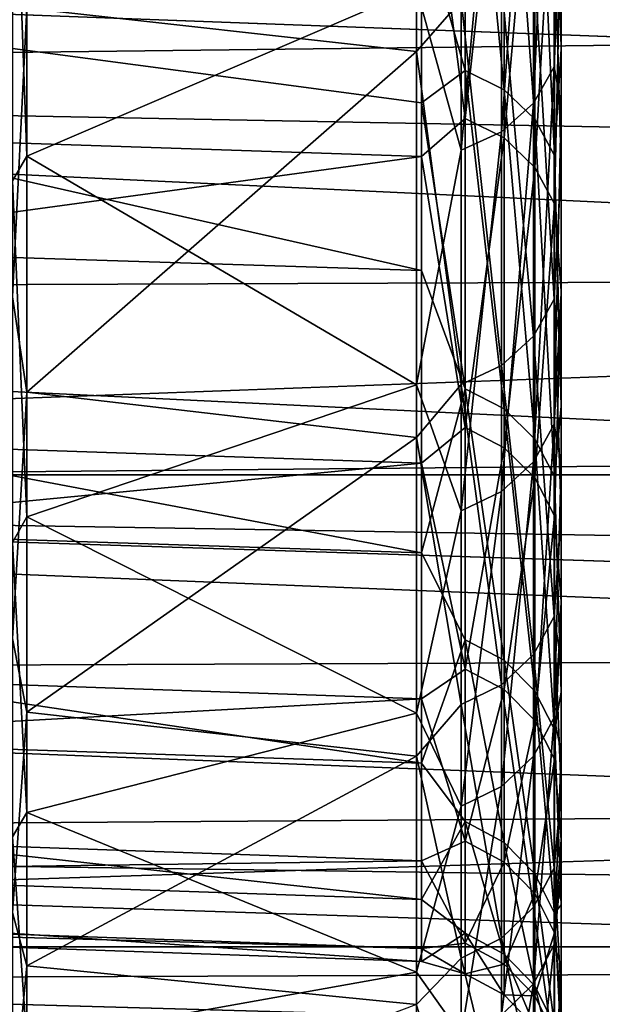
# Model space of a CAD drawing. Header units: millimetres. Extents: x -41 to 9, y -3 to 403.
# Tile 261 of 505: x -33.75 to -31.73, y 301.93 to 305.33. Entities that reach past the tile are written whole.
import ezdxf

# ---------------------------------------------------------------- set-up
doc = ezdxf.new("R2010")
doc.units = ezdxf.units.MM
doc.header["$LTSCALE"] = 81.481481
for name, color, linetype in [('1141', 7, 'CONTINUOUS'), ('1151', 7, 'CONTINUOUS'), ('1153', 7, 'CONTINUOUS'), ('1162', 7, 'CONTINUOUS'), ('1163', 7, 'CONTINUOUS'), ('1166', 7, 'CONTINUOUS'), ('1167', 7, 'CONTINUOUS'), ('1176', 7, 'CONTINUOUS'), ('1222', 7, 'CONTINUOUS'), ('1225', 7, 'CONTINUOUS')]:
    doc.layers.add(name, color=color, linetype=linetype)

msp = doc.modelspace()

# ---------------------------------------------------------------- linework, layer by layer
at = {"layer": '1141', "linetype": 'Continuous'}
for points in [[(-40.875, 305.2783, 67.351), (-40.875, 306.7471, 70.1624), (-27.06, 325.5943, 58.0746), (-40.875, 305.2783, 67.351)], [(-27.06, 325.1783, 57.1555), (-40.875, 305.2783, 67.351), (-27.06, 325.5943, 58.0746), (-27.06, 325.1783, 57.1555)], [(-40.875, 305.7693, 33.6445), (-40.875, 304.453, 36.5305), (-27.06, 325.3661, 44.4105), (-40.875, 305.7693, 33.6445)], [(-27.06, 325.3661, 44.4105), (-40.875, 304.453, 36.5305), (-27.06, 324.9814, 45.3418), (-27.06, 325.3661, 44.4105)], [(-40.875, 304.0467, 64.4281), (-40.875, 305.2783, 67.351), (-27.06, 325.1783, 57.1555), (-40.875, 304.0467, 64.4281)], [(-27.06, 324.8209, 56.2123), (-40.875, 304.0467, 64.4281), (-27.06, 325.1783, 57.1555), (-27.06, 324.8209, 56.2123)], [(-40.875, 304.453, 36.5305), (-40.875, 303.3795, 39.5155), (-27.06, 324.9814, 45.3418), (-40.875, 304.453, 36.5305)], [(-27.06, 324.9814, 45.3418), (-40.875, 303.3795, 39.5155), (-27.06, 324.6557, 46.2961), (-27.06, 324.9814, 45.3418)], [(-40.875, 303.0607, 61.4137), (-40.875, 304.0467, 64.4281), (-27.06, 324.8209, 56.2123), (-40.875, 303.0607, 61.4137)], [(-27.06, 324.5235, 55.2487), (-40.875, 303.0607, 61.4137), (-27.06, 324.8209, 56.2123), (-27.06, 324.5235, 55.2487)], [(-40.875, 303.3795, 39.5155), (-40.875, 302.5564, 42.578), (-27.06, 324.6557, 46.2961), (-40.875, 303.3795, 39.5155)], [(-27.06, 324.6557, 46.2961), (-40.875, 302.5564, 42.578), (-27.06, 324.3905, 47.2693), (-27.06, 324.6557, 46.2961)], [(-27.06, 324.2874, 54.2692), (-40.875, 303.0607, 61.4137), (-27.06, 324.5235, 55.2487), (-27.06, 324.2874, 54.2692)], [(-27.06, 324.3905, 47.2693), (-40.875, 302.5564, 42.578), (-27.06, 324.187, 48.2573), (-27.06, 324.3905, 47.2693)], [(-40.875, 302.327, 58.328), (-40.875, 303.0607, 61.4137), (-27.06, 324.2874, 54.2692), (-40.875, 302.327, 58.328)], [(-27.06, 324.1132, 53.2769), (-40.875, 302.327, 58.328), (-27.06, 324.2874, 54.2692), (-27.06, 324.1132, 53.2769)], [(-40.875, 302.5564, 42.578), (-40.875, 301.9888, 45.6989), (-27.06, 324.187, 48.2573), (-40.875, 302.5564, 42.578)], [(-27.06, 324.187, 48.2573), (-40.875, 301.9888, 45.6989), (-27.06, 324.046, 49.2555), (-27.06, 324.187, 48.2573)], [(-40.875, 301.8505, 55.1918), (-40.875, 302.327, 58.328), (-27.06, 324.1132, 53.2769), (-40.875, 301.8505, 55.1918)], [(-27.06, 324.0016, 52.2752), (-40.875, 301.8505, 55.1918), (-27.06, 324.1132, 53.2769), (-27.06, 324.0016, 52.2752)], [(-40.875, 301.9888, 45.6989), (-40.875, 301.6809, 48.8552), (-27.06, 324.046, 49.2555), (-40.875, 301.9888, 45.6989)], [(-27.06, 324.046, 49.2555), (-40.875, 301.6809, 48.8552), (-27.06, 323.968, 50.2605), (-27.06, 324.046, 49.2555)], [(-40.875, 301.6347, 52.0273), (-40.875, 301.8505, 55.1918), (-27.06, 324.0016, 52.2752), (-40.875, 301.6347, 52.0273)], [(-27.06, 323.9532, 51.2683), (-40.875, 301.6347, 52.0273), (-27.06, 324.0016, 52.2752), (-27.06, 323.9532, 51.2683)], [(-40.875, 301.6809, 48.8552), (-40.875, 301.6347, 52.0273), (-27.06, 323.968, 50.2605), (-40.875, 301.6809, 48.8552)], [(-27.06, 323.968, 50.2605), (-40.875, 301.6347, 52.0273), (-27.06, 323.9532, 51.2683), (-27.06, 323.968, 50.2605)]]:
    msp.add_3dface(points, dxfattribs=at)
at = {"layer": '1151', "linetype": 'Continuous'}
for points in [[(-38.7471, 304.952, 64.0841), (-26.8974, 322.9346, 57.4882), (-38.7471, 305.5228, 65.5216), (-38.7471, 304.952, 64.0841)], [(-26.8974, 322.5863, 56.4852), (-26.8974, 322.9346, 57.4882), (-38.7471, 304.952, 64.0841), (-26.8974, 322.5863, 56.4852)], [(-38.7471, 305.3517, 36.8914), (-26.8974, 322.756, 45.0027), (-38.7471, 304.3051, 39.8005), (-38.7471, 305.3517, 36.8914)], [(-26.8974, 322.756, 45.0027), (-26.8974, 322.4365, 46.0152), (-38.7471, 304.3051, 39.8005), (-26.8974, 322.756, 45.0027)], [(-38.7471, 303.9912, 61.145), (-26.8974, 322.5863, 56.4852), (-38.7471, 304.952, 64.0841), (-38.7471, 303.9912, 61.145)], [(-26.8974, 322.2969, 55.4637), (-26.8974, 322.5863, 56.4852), (-38.7471, 303.9912, 61.145), (-26.8974, 322.2969, 55.4637)], [(-38.7471, 304.3051, 39.8005), (-26.8974, 322.4365, 46.0152), (-38.7471, 303.502, 42.7871), (-38.7471, 304.3051, 39.8005)], [(-26.8974, 322.4365, 46.0152), (-26.8974, 322.1764, 47.0446), (-38.7471, 303.502, 42.7871), (-26.8974, 322.4365, 46.0152)], [(-38.7471, 303.2766, 58.1376), (-26.8974, 322.2969, 55.4637), (-38.7471, 303.9912, 61.145), (-38.7471, 303.2766, 58.1376)], [(-26.8974, 322.0673, 54.427), (-26.8974, 322.2969, 55.4637), (-38.7471, 303.2766, 58.1376), (-26.8974, 322.0673, 54.427)], [(-26.8974, 322.1764, 47.0446), (-26.8974, 321.9766, 48.0876), (-38.7471, 303.502, 42.7871), (-26.8974, 322.1764, 47.0446)], [(-26.8974, 321.8985, 53.3789), (-26.8974, 322.0673, 54.427), (-38.7471, 302.8127, 55.0815), (-26.8974, 321.8985, 53.3789)], [(-38.7471, 302.8127, 55.0815), (-26.8974, 322.0673, 54.427), (-38.7471, 303.2766, 58.1376), (-38.7471, 302.8127, 55.0815)], [(-38.7471, 303.502, 42.7871), (-26.8974, 321.9766, 48.0876), (-38.7471, 302.9484, 45.8299), (-38.7471, 303.502, 42.7871)], [(-26.8974, 321.9766, 48.0876), (-26.8974, 321.8377, 49.1411), (-38.7471, 302.9484, 45.8299), (-26.8974, 321.9766, 48.0876)], [(-26.8974, 321.7908, 52.3231), (-26.8974, 321.8985, 53.3789), (-38.7471, 302.8127, 55.0815), (-26.8974, 321.7908, 52.3231)], [(-38.7471, 302.9484, 45.8299), (-26.8974, 321.8377, 49.1411), (-38.7471, 302.648, 48.9065), (-38.7471, 302.9484, 45.8299)], [(-26.8974, 321.8377, 49.1411), (-26.8974, 321.7603, 50.2007), (-38.7471, 302.648, 48.9065), (-26.8974, 321.8377, 49.1411)], [(-26.8974, 321.7447, 51.2628), (-26.8974, 321.7908, 52.3231), (-38.7471, 302.6027, 51.9971), (-26.8974, 321.7447, 51.2628)], [(-38.7471, 302.6027, 51.9971), (-26.8974, 321.7908, 52.3231), (-38.7471, 302.8127, 55.0815), (-38.7471, 302.6027, 51.9971)], [(-26.8974, 321.7603, 50.2007), (-26.8974, 321.7447, 51.2628), (-38.7471, 302.648, 48.9065), (-26.8974, 321.7603, 50.2007)], [(-38.7471, 302.648, 48.9065), (-26.8974, 321.7447, 51.2628), (-38.7471, 302.6027, 51.9971), (-38.7471, 302.648, 48.9065)]]:
    msp.add_3dface(points, dxfattribs=at)
at = {"layer": '1153', "linetype": 'Continuous'}
for points in [[(-32.375, 306.7842, 30.2772), (-32.375, 305.2248, 33.0164), (-33.7215, 305.3741, 32.7307), (-32.375, 306.7842, 30.2772)], [(-32.375, 305.4421, 69.3976), (-33.7215, 306.326, 70.9695), (-33.7215, 304.8633, 68.2666), (-32.375, 305.4421, 69.3976)], [(-32.375, 304.0737, 66.557), (-32.375, 305.4421, 69.3976), (-33.7215, 304.8633, 68.2666), (-32.375, 304.0737, 66.557)], [(-32.375, 305.2248, 33.0164), (-33.7215, 304.0477, 35.5031), (-33.7215, 305.3741, 32.7307), (-32.375, 305.2248, 33.0164)], [(-32.375, 305.2248, 33.0164), (-32.375, 303.8908, 35.8722), (-33.7215, 304.0477, 35.5031), (-32.375, 305.2248, 33.0164)], [(-32.375, 304.0737, 66.557), (-33.7215, 304.8633, 68.2666), (-33.7215, 303.6172, 65.4573), (-32.375, 304.0737, 66.557)], [(-32.375, 302.9387, 63.6168), (-32.375, 304.0737, 66.557), (-33.7215, 303.6172, 65.4573), (-32.375, 302.9387, 63.6168)], [(-32.375, 303.8908, 35.8722), (-33.7215, 302.9429, 38.3709), (-33.7215, 304.0477, 35.5031), (-32.375, 303.8908, 35.8722)], [(-32.375, 303.8908, 35.8722), (-32.375, 302.7909, 38.8261), (-33.7215, 302.9429, 38.3709), (-32.375, 303.8908, 35.8722)], [(-32.375, 302.9387, 63.6168), (-33.7215, 303.6172, 65.4573), (-33.7215, 302.5952, 62.5588), (-32.375, 302.9387, 63.6168)], [(-32.375, 302.7909, 38.8261), (-33.7215, 302.0664, 41.3166), (-33.7215, 302.9429, 38.3709), (-32.375, 302.7909, 38.8261)], [(-32.375, 302.0439, 60.5947), (-32.375, 302.9387, 63.6168), (-33.7215, 302.5952, 62.5588), (-32.375, 302.0439, 60.5947)], [(-32.375, 302.7909, 38.8261), (-32.375, 301.9323, 41.8583), (-33.7215, 302.0664, 41.3166), (-32.375, 302.7909, 38.8261)], [(-32.375, 302.0439, 60.5947), (-33.7215, 302.5952, 62.5588), (-33.7215, 301.8038, 59.5892), (-32.375, 302.0439, 60.5947)], [(-32.375, 301.9323, 41.8583), (-33.7215, 301.4238, 44.322), (-33.7215, 302.0664, 41.3166), (-32.375, 301.9323, 41.8583)], [(-32.375, 301.3951, 57.5101), (-32.375, 302.0439, 60.5947), (-33.7215, 301.8038, 59.5892), (-32.375, 301.3951, 57.5101)]]:
    msp.add_3dface(points, dxfattribs=at)
at = {"layer": '1162', "linetype": 'Continuous'}
for points in [[(-38.584, 306.3625, 33.9415), (-38.584, 305.0689, 36.777), (-32.3576, 306.162, 33.8561), (-38.584, 306.3625, 33.9415)], [(-38.584, 305.0689, 36.777), (-32.3576, 304.8622, 36.7082), (-32.3576, 306.162, 33.8561), (-38.584, 305.0689, 36.777)], [(-38.584, 304.666, 64.1903), (-38.584, 305.8757, 67.0626), (-32.3576, 304.4678, 64.2809), (-38.584, 304.666, 64.1903)], [(-38.584, 305.8757, 67.0626), (-32.3576, 305.6863, 67.1708), (-32.3576, 305.0471, 65.7384), (-38.584, 305.8757, 67.0626)], [(-38.584, 305.8757, 67.0626), (-32.3576, 305.0471, 65.7384), (-32.3576, 304.4678, 64.2809), (-38.584, 305.8757, 67.0626)], [(-38.584, 305.0689, 36.777), (-38.584, 304.0139, 39.7094), (-32.3576, 304.8622, 36.7082), (-38.584, 305.0689, 36.777)], [(-38.584, 304.0139, 39.7094), (-32.3576, 303.8021, 39.6583), (-32.3576, 304.8622, 36.7082), (-38.584, 304.0139, 39.7094)], [(-38.584, 304.666, 64.1903), (-32.3576, 304.4678, 64.2809), (-32.3576, 303.4924, 61.3012), (-38.584, 304.666, 64.1903)], [(-38.584, 303.6978, 61.2286), (-38.584, 304.666, 64.1903), (-32.3576, 303.4924, 61.3012), (-38.584, 303.6978, 61.2286)], [(-38.584, 304.0139, 39.7094), (-38.584, 303.2047, 42.7187), (-32.3576, 303.8021, 39.6583), (-38.584, 304.0139, 39.7094)], [(-38.584, 303.2047, 42.7187), (-32.3576, 302.989, 42.687), (-32.3576, 303.8021, 39.6583), (-38.584, 303.2047, 42.7187)], [(-38.584, 303.6978, 61.2286), (-32.3576, 303.4924, 61.3012), (-32.3576, 302.7665, 58.252), (-38.584, 303.6978, 61.2286)], [(-38.584, 302.9772, 58.1963), (-38.584, 303.6978, 61.2286), (-32.3576, 302.7665, 58.252), (-38.584, 302.9772, 58.1963)], [(-38.584, 303.2047, 42.7187), (-38.584, 302.6464, 45.7859), (-32.3576, 302.989, 42.687), (-38.584, 303.2047, 42.7187)], [(-38.584, 302.6464, 45.7859), (-32.3576, 302.4288, 45.7725), (-32.3576, 302.989, 42.687), (-38.584, 302.6464, 45.7859)], [(-38.584, 302.5095, 55.1152), (-38.584, 302.9772, 58.1963), (-32.3576, 302.2949, 55.1533), (-38.584, 302.5095, 55.1152)], [(-38.584, 302.9772, 58.1963), (-32.3576, 302.7665, 58.252), (-32.3576, 302.2949, 55.1533), (-38.584, 302.9772, 58.1963)], [(-38.584, 302.6464, 45.7859), (-38.584, 302.3434, 48.8893), (-32.3576, 302.4288, 45.7725), (-38.584, 302.6464, 45.7859)], [(-38.584, 302.5095, 55.1152), (-32.3576, 302.2949, 55.1533), (-32.3576, 302.0807, 52.026), (-38.584, 302.5095, 55.1152)], [(-38.584, 302.2977, 52.006), (-38.584, 302.5095, 55.1152), (-32.3576, 302.0807, 52.026), (-38.584, 302.2977, 52.006)], [(-38.584, 302.3434, 48.8893), (-32.3576, 302.1255, 48.8922), (-32.3576, 302.4288, 45.7725), (-38.584, 302.3434, 48.8893)], [(-38.584, 302.3434, 48.8893), (-38.584, 302.2977, 52.006), (-32.3576, 302.1255, 48.8922), (-38.584, 302.3434, 48.8893)], [(-38.584, 302.2977, 52.006), (-32.3576, 302.0807, 52.026), (-32.3576, 302.1255, 48.8922), (-38.584, 302.2977, 52.006)]]:
    msp.add_3dface(points, dxfattribs=at)
at = {"layer": '1163', "linetype": 'Continuous'}
for points in [[(-31.875, 306.7053, 70.1975), (-31.875, 305.2339, 67.3829), (-31.8983, 306.2026, 68.9794), (-31.875, 306.7053, 70.1975)], [(-32.2073, 305.1594, 66.0743), (-32.3576, 305.6863, 67.1708), (-32.2073, 306.4854, 68.8289), (-32.2073, 305.1594, 66.0743)], [(-32.2073, 306.4854, 68.8289), (-32.0726, 306.4211, 68.8632), (-32.0726, 305.0926, 66.1032), (-32.2073, 306.4854, 68.8289)], [(-32.2073, 305.1594, 66.0743), (-32.2073, 306.4854, 68.8289), (-32.0726, 305.0926, 66.1032), (-32.2073, 305.1594, 66.0743)], [(-32.0726, 306.4211, 68.8632), (-31.9663, 304.9914, 66.147), (-32.0726, 305.0926, 66.1032), (-32.0726, 306.4211, 68.8632)], [(-31.9663, 306.3238, 68.9149), (-31.9663, 304.9914, 66.147), (-32.0726, 306.4211, 68.8632), (-31.9663, 306.3238, 68.9149)], [(-31.9663, 306.3238, 68.9149), (-31.8983, 304.8655, 66.2015), (-31.9663, 304.9914, 66.147), (-31.9663, 306.3238, 68.9149)], [(-31.8983, 306.2026, 68.9794), (-31.8983, 304.8655, 66.2015), (-31.9663, 306.3238, 68.9149), (-31.8983, 306.2026, 68.9794)], [(-32.2073, 306.2886, 33.546), (-32.3576, 306.162, 33.8561), (-32.2073, 304.9935, 36.3153), (-32.2073, 306.2886, 33.546)], [(-32.2073, 306.2886, 33.546), (-32.2073, 304.9935, 36.3153), (-32.0726, 306.2239, 33.5125), (-32.2073, 306.2886, 33.546)], [(-32.2073, 304.9935, 36.3153), (-32.0726, 304.9263, 36.2871), (-32.0726, 306.2239, 33.5125), (-32.2073, 304.9935, 36.3153)], [(-32.0726, 304.9263, 36.2871), (-31.9663, 306.126, 33.4618), (-32.0726, 306.2239, 33.5125), (-32.0726, 304.9263, 36.2871)], [(-31.8983, 306.2026, 68.9794), (-31.875, 305.2339, 67.3829), (-31.8983, 304.8655, 66.2015), (-31.8983, 306.2026, 68.9794)], [(-32.3576, 306.162, 33.8561), (-32.3576, 304.8622, 36.7082), (-32.2073, 304.9935, 36.3153), (-32.3576, 306.162, 33.8561)], [(-31.9663, 304.8247, 36.2444), (-31.9663, 306.126, 33.4618), (-32.0726, 304.9263, 36.2871), (-31.9663, 304.8247, 36.2444)], [(-31.9663, 304.8247, 36.2444), (-31.8983, 306.0042, 33.3988), (-31.9663, 306.126, 33.4618), (-31.9663, 304.8247, 36.2444)], [(-31.8983, 304.6981, 36.1914), (-31.8983, 306.0042, 33.3988), (-31.9663, 304.8247, 36.2444), (-31.8983, 304.6981, 36.1914)], [(-31.8983, 304.6981, 36.1914), (-31.875, 305.715, 33.6326), (-31.8983, 306.0042, 33.3988), (-31.8983, 304.6981, 36.1914)], [(-32.3576, 305.0471, 65.7384), (-32.3576, 305.6863, 67.1708), (-32.2073, 305.1594, 66.0743), (-32.3576, 305.0471, 65.7384)], [(-31.875, 304.3981, 36.5228), (-31.875, 305.715, 33.6326), (-31.8983, 304.6981, 36.1914), (-31.875, 304.3981, 36.5228)], [(-31.875, 305.2339, 67.3829), (-31.875, 303.9999, 64.4566), (-31.8983, 304.8655, 66.2015), (-31.875, 305.2339, 67.3829)], [(-32.2073, 304.0594, 63.2219), (-32.3576, 305.0471, 65.7384), (-32.2073, 305.1594, 66.0743), (-32.2073, 304.0594, 63.2219)], [(-32.2073, 305.1594, 66.0743), (-32.0726, 305.0926, 66.1032), (-32.0726, 303.9905, 63.2454), (-32.2073, 305.1594, 66.0743)], [(-32.2073, 304.0594, 63.2219), (-32.2073, 305.1594, 66.0743), (-32.0726, 303.9905, 63.2454), (-32.2073, 304.0594, 63.2219)], [(-32.0726, 305.0926, 66.1032), (-31.9663, 303.8861, 63.2809), (-32.0726, 303.9905, 63.2454), (-32.0726, 305.0926, 66.1032)], [(-31.9663, 304.9914, 66.147), (-31.9663, 303.8861, 63.2809), (-32.0726, 305.0926, 66.1032), (-31.9663, 304.9914, 66.147)], [(-32.3576, 304.4678, 64.2809), (-32.3576, 305.0471, 65.7384), (-32.2073, 304.0594, 63.2219), (-32.3576, 304.4678, 64.2809)], [(-32.2073, 304.9935, 36.3153), (-32.3576, 304.8622, 36.7082), (-32.2073, 303.9253, 39.1797), (-32.2073, 304.9935, 36.3153)], [(-32.2073, 304.9935, 36.3153), (-32.2073, 303.9253, 39.1797), (-32.0726, 304.9263, 36.2871), (-32.2073, 304.9935, 36.3153)], [(-31.9663, 304.9914, 66.147), (-31.8983, 303.7562, 63.3251), (-31.9663, 303.8861, 63.2809), (-31.9663, 304.9914, 66.147)], [(-31.8983, 304.8655, 66.2015), (-31.8983, 303.7562, 63.3251), (-31.9663, 304.9914, 66.147), (-31.8983, 304.8655, 66.2015)], [(-32.2073, 303.9253, 39.1797), (-32.0726, 303.8561, 39.157), (-32.0726, 304.9263, 36.2871), (-32.2073, 303.9253, 39.1797)], [(-32.0726, 303.8561, 39.157), (-31.9663, 304.8247, 36.2444), (-32.0726, 304.9263, 36.2871), (-32.0726, 303.8561, 39.157)], [(-32.3576, 304.8622, 36.7082), (-32.3576, 303.8021, 39.6583), (-32.2073, 303.9253, 39.1797), (-32.3576, 304.8622, 36.7082)], [(-31.8983, 304.8655, 66.2015), (-31.875, 303.9999, 64.4566), (-31.8983, 303.7562, 63.3251), (-31.8983, 304.8655, 66.2015)], [(-31.9663, 303.7514, 39.1227), (-31.9663, 304.8247, 36.2444), (-32.0726, 303.8561, 39.157), (-31.9663, 303.7514, 39.1227)], [(-31.9663, 303.7514, 39.1227), (-31.8983, 304.6981, 36.1914), (-31.9663, 304.8247, 36.2444), (-31.9663, 303.7514, 39.1227)], [(-31.8983, 303.621, 39.08), (-31.8983, 304.6981, 36.1914), (-31.9663, 303.7514, 39.1227), (-31.8983, 303.621, 39.08)], [(-31.8983, 303.621, 39.08), (-31.875, 304.3981, 36.5228), (-31.8983, 304.6981, 36.1914), (-31.8983, 303.621, 39.08)], [(-32.3576, 303.4924, 61.3012), (-32.3576, 304.4678, 64.2809), (-32.2073, 304.0594, 63.2219), (-32.3576, 303.4924, 61.3012)], [(-31.875, 303.3243, 39.512), (-31.875, 304.3981, 36.5228), (-31.8983, 303.621, 39.08), (-31.875, 303.3243, 39.512)], [(-32.2073, 303.1925, 60.2903), (-32.3576, 303.4924, 61.3012), (-32.2073, 304.0594, 63.2219), (-32.2073, 303.1925, 60.2903)], [(-32.2073, 304.0594, 63.2219), (-32.0726, 303.9905, 63.2454), (-32.0726, 303.1219, 60.3081), (-32.2073, 304.0594, 63.2219)], [(-32.2073, 303.1925, 60.2903), (-32.2073, 304.0594, 63.2219), (-32.0726, 303.1219, 60.3081), (-32.2073, 303.1925, 60.2903)], [(-32.0726, 303.9905, 63.2454), (-31.9663, 303.015, 60.3351), (-32.0726, 303.1219, 60.3081), (-32.0726, 303.9905, 63.2454)], [(-31.9663, 303.8861, 63.2809), (-31.9663, 303.015, 60.3351), (-32.0726, 303.9905, 63.2454), (-31.9663, 303.8861, 63.2809)], [(-31.875, 303.9999, 64.4566), (-31.875, 303.0119, 61.4386), (-31.8983, 303.7562, 63.3251), (-31.875, 303.9999, 64.4566)], [(-32.2073, 303.9253, 39.1797), (-32.3576, 303.8021, 39.6583), (-32.2073, 303.0912, 42.1209), (-32.2073, 303.9253, 39.1797)], [(-32.2073, 303.9253, 39.1797), (-32.2073, 303.0912, 42.1209), (-32.0726, 303.8561, 39.157), (-32.2073, 303.9253, 39.1797)], [(-31.9663, 303.8861, 63.2809), (-31.8983, 302.882, 60.3687), (-31.9663, 303.015, 60.3351), (-31.9663, 303.8861, 63.2809)], [(-31.8983, 303.7562, 63.3251), (-31.8983, 302.882, 60.3687), (-31.9663, 303.8861, 63.2809), (-31.8983, 303.7562, 63.3251)], [(-32.2073, 303.0912, 42.1209), (-32.0726, 303.0204, 42.1038), (-32.0726, 303.8561, 39.157), (-32.2073, 303.0912, 42.1209)], [(-32.0726, 303.0204, 42.1038), (-31.9663, 303.7514, 39.1227), (-32.0726, 303.8561, 39.157), (-32.0726, 303.0204, 42.1038)], [(-32.3576, 303.8021, 39.6583), (-32.3576, 302.989, 42.687), (-32.2073, 303.0912, 42.1209), (-32.3576, 303.8021, 39.6583)], [(-31.9663, 302.9132, 42.078), (-31.9663, 303.7514, 39.1227), (-32.0726, 303.0204, 42.1038), (-31.9663, 302.9132, 42.078)], [(-31.9663, 302.9132, 42.078), (-31.8983, 303.621, 39.08), (-31.9663, 303.7514, 39.1227), (-31.9663, 302.9132, 42.078)], [(-31.8983, 303.7562, 63.3251), (-31.875, 303.0119, 61.4386), (-31.8983, 302.882, 60.3687), (-31.8983, 303.7562, 63.3251)], [(-31.8983, 302.7798, 42.0459), (-31.8983, 303.621, 39.08), (-31.9663, 302.9132, 42.078), (-31.8983, 302.7798, 42.0459)], [(-31.8983, 302.7798, 42.0459), (-31.875, 303.3243, 39.512), (-31.8983, 303.621, 39.08), (-31.8983, 302.7798, 42.0459)], [(-32.3576, 302.7665, 58.252), (-32.3576, 303.4924, 61.3012), (-32.2073, 303.1925, 60.2903), (-32.3576, 302.7665, 58.252)], [(-31.875, 302.5011, 42.5788), (-31.875, 303.3243, 39.512), (-31.8983, 302.7798, 42.0459), (-31.875, 302.5011, 42.5788)], [(-32.2073, 302.5643, 57.2984), (-32.3576, 302.7665, 58.252), (-32.2073, 303.1925, 60.2903), (-32.2073, 302.5643, 57.2984)], [(-32.2073, 303.1925, 60.2903), (-32.0726, 303.1219, 60.3081), (-32.0726, 302.4925, 57.3105), (-32.2073, 303.1925, 60.2903)], [(-32.2073, 302.5643, 57.2984), (-32.2073, 303.1925, 60.2903), (-32.0726, 302.4925, 57.3105), (-32.2073, 302.5643, 57.2984)], [(-32.0726, 303.1219, 60.3081), (-31.9663, 302.3838, 57.3288), (-32.0726, 302.4925, 57.3105), (-32.0726, 303.1219, 60.3081)], [(-31.9663, 303.015, 60.3351), (-31.9663, 302.3838, 57.3288), (-32.0726, 303.1219, 60.3081), (-31.9663, 303.015, 60.3351)], [(-32.2073, 303.0912, 42.1209), (-32.3576, 302.989, 42.687), (-32.2073, 302.4964, 45.1196), (-32.2073, 303.0912, 42.1209)], [(-32.2073, 303.0912, 42.1209), (-32.2073, 302.4964, 45.1196), (-32.0726, 303.0204, 42.1038), (-32.2073, 303.0912, 42.1209)], [(-32.2073, 302.4964, 45.1196), (-32.0726, 302.4244, 45.1083), (-32.0726, 303.0204, 42.1038), (-32.2073, 302.4964, 45.1196)], [(-32.0726, 302.4244, 45.1083), (-31.9663, 302.9132, 42.078), (-32.0726, 303.0204, 42.1038), (-32.0726, 302.4244, 45.1083)], [(-31.9663, 303.015, 60.3351), (-31.8983, 302.2485, 57.3515), (-31.9663, 302.3838, 57.3288), (-31.9663, 303.015, 60.3351)], [(-31.8983, 302.882, 60.3687), (-31.8983, 302.2485, 57.3515), (-31.9663, 303.015, 60.3351), (-31.8983, 302.882, 60.3687)], [(-31.875, 303.0119, 61.4386), (-31.875, 302.2764, 58.3491), (-31.8983, 302.882, 60.3687), (-31.875, 303.0119, 61.4386)], [(-32.3576, 302.989, 42.687), (-32.3576, 302.4288, 45.7725), (-32.2073, 302.4964, 45.1196), (-32.3576, 302.989, 42.687)], [(-31.9663, 302.3155, 45.0912), (-31.9663, 302.9132, 42.078), (-32.0726, 302.4244, 45.1083), (-31.9663, 302.3155, 45.0912)], [(-31.9663, 302.3155, 45.0912), (-31.8983, 302.7798, 42.0459), (-31.9663, 302.9132, 42.078), (-31.9663, 302.3155, 45.0912)], [(-31.8983, 302.882, 60.3687), (-31.875, 302.2764, 58.3491), (-31.8983, 302.2485, 57.3515), (-31.8983, 302.882, 60.3687)], [(-32.3576, 302.2949, 55.1533), (-32.3576, 302.7665, 58.252), (-32.2073, 302.5643, 57.2984), (-32.3576, 302.2949, 55.1533)], [(-31.8983, 302.18, 45.07), (-31.8983, 302.7798, 42.0459), (-31.9663, 302.3155, 45.0912), (-31.8983, 302.18, 45.07)], [(-31.8983, 302.18, 45.07), (-31.875, 302.5011, 42.5788), (-31.8983, 302.7798, 42.0459), (-31.8983, 302.18, 45.07)], [(-32.2073, 302.1789, 54.2657), (-32.3576, 302.2949, 55.1533), (-32.2073, 302.5643, 57.2984), (-32.2073, 302.1789, 54.2657)], [(-32.2073, 302.1789, 54.2657), (-32.2073, 302.5643, 57.2984), (-32.0726, 302.1063, 54.2719), (-32.2073, 302.1789, 54.2657)], [(-32.2073, 302.5643, 57.2984), (-32.0726, 302.4925, 57.3105), (-32.0726, 302.1063, 54.2719), (-32.2073, 302.5643, 57.2984)], [(-32.2073, 302.4964, 45.1196), (-32.3576, 302.4288, 45.7725), (-32.2073, 302.1448, 48.1564), (-32.2073, 302.4964, 45.1196)], [(-32.2073, 302.4964, 45.1196), (-32.2073, 302.1448, 48.1564), (-32.0726, 302.4244, 45.1083), (-32.2073, 302.4964, 45.1196)], [(-32.0726, 302.4925, 57.3105), (-31.9663, 301.9965, 54.2814), (-32.0726, 302.1063, 54.2719), (-32.0726, 302.4925, 57.3105)], [(-31.9663, 302.3838, 57.3288), (-31.9663, 301.9965, 54.2814), (-32.0726, 302.4925, 57.3105), (-31.9663, 302.3838, 57.3288)], [(-31.875, 301.9338, 45.7039), (-31.875, 302.5011, 42.5788), (-31.8983, 302.18, 45.07), (-31.875, 301.9338, 45.7039)], [(-32.3576, 302.4288, 45.7725), (-32.3576, 302.1255, 48.8922), (-32.2073, 302.1448, 48.1564), (-32.3576, 302.4288, 45.7725)], [(-32.2073, 302.1448, 48.1564), (-32.0726, 302.0722, 48.151), (-32.0726, 302.4244, 45.1083), (-32.2073, 302.1448, 48.1564)], [(-32.0726, 302.0722, 48.151), (-31.9663, 302.3155, 45.0912), (-32.0726, 302.4244, 45.1083), (-32.0726, 302.0722, 48.151)], [(-31.9663, 302.3838, 57.3288), (-31.8983, 301.8598, 54.2932), (-31.9663, 301.9965, 54.2814), (-31.9663, 302.3838, 57.3288)], [(-31.8983, 302.2485, 57.3515), (-31.8983, 301.8598, 54.2932), (-31.9663, 302.3838, 57.3288), (-31.8983, 302.2485, 57.3515)], [(-32.3576, 302.0807, 52.026), (-32.3576, 302.2949, 55.1533), (-32.2073, 302.1789, 54.2657), (-32.3576, 302.0807, 52.026)], [(-31.9663, 301.9623, 48.1427), (-31.9663, 302.3155, 45.0912), (-32.0726, 302.0722, 48.151), (-31.9663, 301.9623, 48.1427)], [(-31.9663, 301.9623, 48.1427), (-31.8983, 302.18, 45.07), (-31.9663, 302.3155, 45.0912), (-31.9663, 301.9623, 48.1427)], [(-31.875, 302.2764, 58.3491), (-31.875, 301.7984, 55.2093), (-31.8983, 302.2485, 57.3515), (-31.875, 302.2764, 58.3491)], [(-31.8983, 302.2485, 57.3515), (-31.875, 301.7984, 55.2093), (-31.8983, 301.8598, 54.2932), (-31.8983, 302.2485, 57.3515)], [(-31.8983, 301.8255, 48.1324), (-31.8983, 302.18, 45.07), (-31.9663, 301.9623, 48.1427), (-31.8983, 301.8255, 48.1324)], [(-31.8983, 301.8255, 48.1324), (-31.875, 301.9338, 45.7039), (-31.8983, 302.18, 45.07), (-31.8983, 301.8255, 48.1324)], [(-32.2073, 302.0388, 51.2117), (-32.3576, 302.0807, 52.026), (-32.2073, 302.1789, 54.2657), (-32.2073, 302.0388, 51.2117)], [(-32.2073, 302.0388, 51.2117), (-32.2073, 302.1789, 54.2657), (-32.0726, 301.9659, 51.2121), (-32.2073, 302.0388, 51.2117)], [(-32.2073, 302.1789, 54.2657), (-32.0726, 302.1063, 54.2719), (-32.0726, 301.9659, 51.2121), (-32.2073, 302.1789, 54.2657)], [(-32.2073, 302.1448, 48.1564), (-32.3576, 302.1255, 48.8922), (-32.2073, 302.0388, 51.2117), (-32.2073, 302.1448, 48.1564)], [(-32.3576, 302.1255, 48.8922), (-32.3576, 302.0807, 52.026), (-32.2073, 302.0388, 51.2117), (-32.3576, 302.1255, 48.8922)], [(-32.2073, 302.1448, 48.1564), (-32.2073, 302.0388, 51.2117), (-32.0726, 302.0722, 48.151), (-32.2073, 302.1448, 48.1564)], [(-31.9663, 301.9965, 54.2814), (-31.9663, 301.8557, 51.2128), (-32.0726, 302.1063, 54.2719), (-31.9663, 301.9965, 54.2814)], [(-32.0726, 302.1063, 54.2719), (-31.9663, 301.8557, 51.2128), (-32.0726, 301.9659, 51.2121), (-32.0726, 302.1063, 54.2719)], [(-32.2073, 302.0388, 51.2117), (-32.0726, 301.9659, 51.2121), (-32.0726, 302.0722, 48.151), (-32.2073, 302.0388, 51.2117)], [(-32.0726, 301.9659, 51.2121), (-31.9663, 301.9623, 48.1427), (-32.0726, 302.0722, 48.151), (-32.0726, 301.9659, 51.2121)], [(-31.8983, 301.8598, 54.2932), (-31.8983, 301.7185, 51.2135), (-31.9663, 301.9965, 54.2814), (-31.8983, 301.8598, 54.2932)], [(-31.9663, 301.9965, 54.2814), (-31.8983, 301.7185, 51.2135), (-31.9663, 301.8557, 51.2128), (-31.9663, 301.9965, 54.2814)], [(-31.9663, 301.8557, 51.2128), (-31.9663, 301.9623, 48.1427), (-32.0726, 301.9659, 51.2121), (-31.9663, 301.8557, 51.2128)], [(-31.9663, 301.8557, 51.2128), (-31.8983, 301.8255, 48.1324), (-31.9663, 301.9623, 48.1427), (-31.9663, 301.8557, 51.2128)], [(-31.875, 301.6265, 48.8643), (-31.875, 301.9338, 45.7039), (-31.8983, 301.8255, 48.1324), (-31.875, 301.6265, 48.8643)]]:
    msp.add_3dface(points, dxfattribs=at)
at = {"layer": '1166', "linetype": 'Continuous'}
for points in [[(-31.875, 305.0392, 67.4792), (-31.875, 306.7053, 70.1975), (-31.875, 305.7499, 68.9095), (-31.875, 305.0392, 67.4792)], [(-31.875, 305.2339, 67.3829), (-31.875, 306.7053, 70.1975), (-31.875, 305.0392, 67.4792), (-31.875, 305.2339, 67.3829)], [(-31.875, 305.715, 33.6326), (-31.875, 304.3981, 36.5228), (-31.875, 305.5189, 33.5394), (-31.875, 305.715, 33.6326)], [(-31.875, 305.5189, 33.5394), (-31.875, 304.3981, 36.5228), (-31.875, 304.827, 34.9787), (-31.875, 305.5189, 33.5394)], [(-31.875, 304.3882, 66.0207), (-31.875, 305.2339, 67.3829), (-31.875, 305.0392, 67.4792), (-31.875, 304.3882, 66.0207)], [(-31.875, 303.7981, 64.5367), (-31.875, 305.2339, 67.3829), (-31.875, 304.3882, 66.0207), (-31.875, 303.7981, 64.5367)], [(-31.875, 303.9999, 64.4566), (-31.875, 305.2339, 67.3829), (-31.875, 303.7981, 64.5367), (-31.875, 303.9999, 64.4566)], [(-31.875, 304.827, 34.9787), (-31.875, 304.3981, 36.5228), (-31.875, 304.1949, 36.446), (-31.875, 304.827, 34.9787)], [(-31.875, 304.3981, 36.5228), (-31.875, 303.3243, 39.512), (-31.875, 304.1949, 36.446), (-31.875, 304.3981, 36.5228)], [(-31.875, 304.1949, 36.446), (-31.875, 303.3243, 39.512), (-31.875, 303.6241, 37.938), (-31.875, 304.1949, 36.446)], [(-31.875, 303.2698, 63.0296), (-31.875, 303.9999, 64.4566), (-31.875, 303.7981, 64.5367), (-31.875, 303.2698, 63.0296)], [(-31.875, 302.8041, 61.502), (-31.875, 303.9999, 64.4566), (-31.875, 303.2698, 63.0296), (-31.875, 302.8041, 61.502)], [(-31.875, 303.0119, 61.4386), (-31.875, 303.9999, 64.4566), (-31.875, 302.8041, 61.502), (-31.875, 303.0119, 61.4386)], [(-31.875, 303.6241, 37.938), (-31.875, 303.3243, 39.512), (-31.875, 303.1155, 39.4521), (-31.875, 303.6241, 37.938)], [(-31.875, 303.3243, 39.512), (-31.875, 302.5011, 42.5788), (-31.875, 303.1155, 39.4521), (-31.875, 303.3243, 39.512)], [(-31.875, 303.1155, 39.4521), (-31.875, 302.5011, 42.5788), (-31.875, 302.67, 40.9853), (-31.875, 303.1155, 39.4521)], [(-31.875, 302.402, 59.9563), (-31.875, 303.0119, 61.4386), (-31.875, 302.8041, 61.502), (-31.875, 302.402, 59.9563)], [(-31.875, 302.0641, 58.3952), (-31.875, 303.0119, 61.4386), (-31.875, 302.402, 59.9563), (-31.875, 302.0641, 58.3952)], [(-31.875, 302.2764, 58.3491), (-31.875, 303.0119, 61.4386), (-31.875, 302.0641, 58.3952), (-31.875, 302.2764, 58.3491)], [(-31.875, 302.67, 40.9853), (-31.875, 302.5011, 42.5788), (-31.875, 302.2881, 42.5361), (-31.875, 302.67, 40.9853)], [(-31.875, 302.5011, 42.5788), (-31.875, 301.9338, 45.7039), (-31.875, 302.2881, 42.5361), (-31.875, 302.5011, 42.5788)], [(-31.875, 302.2881, 42.5361), (-31.875, 301.9338, 45.7039), (-31.875, 301.9706, 44.1016), (-31.875, 302.2881, 42.5361)], [(-31.875, 301.7909, 56.8213), (-31.875, 302.2764, 58.3491), (-31.875, 302.0641, 58.3952), (-31.875, 301.7909, 56.8213)], [(-31.875, 301.583, 55.2374), (-31.875, 302.2764, 58.3491), (-31.875, 301.7909, 56.8213), (-31.875, 301.583, 55.2374)], [(-31.875, 301.7984, 55.2093), (-31.875, 302.2764, 58.3491), (-31.875, 301.583, 55.2374), (-31.875, 301.7984, 55.2093)], [(-31.875, 301.9706, 44.1016), (-31.875, 301.9338, 45.7039), (-31.875, 301.7181, 45.6788), (-31.875, 301.9706, 44.1016)], [(-31.875, 301.9338, 45.7039), (-31.875, 301.6265, 48.8643), (-31.875, 301.7181, 45.6788), (-31.875, 301.9338, 45.7039)]]:
    msp.add_3dface(points, dxfattribs=at)
at = {"layer": '1167', "linetype": 'Continuous'}
for points in [[(-32.375, 305.2248, 33.0164), (-32.375, 306.7842, 30.2772), (-32.2209, 305.4011, 32.7316), (-32.375, 305.2248, 33.0164)], [(-31.8995, 306.622, 70.7914), (-31.9706, 306.502, 70.8626), (-31.9706, 305.0469, 68.1731), (-31.8995, 306.622, 70.7914)], [(-31.8995, 305.1721, 68.1116), (-31.8995, 306.622, 70.7914), (-31.9706, 305.0469, 68.1731), (-31.8995, 305.1721, 68.1116)], [(-31.8995, 305.1721, 68.1116), (-31.875, 306.5191, 70.3093), (-31.8995, 306.622, 70.7914), (-31.8995, 305.1721, 68.1116)], [(-32.0814, 306.4068, 70.919), (-32.0814, 304.9475, 68.2219), (-31.9706, 306.502, 70.8626), (-32.0814, 306.4068, 70.919)], [(-31.9706, 306.502, 70.8626), (-32.0814, 304.9475, 68.2219), (-31.9706, 305.0469, 68.1731), (-31.9706, 306.502, 70.8626)], [(-31.875, 305.7499, 68.9095), (-31.875, 306.5191, 70.3093), (-31.8995, 305.1721, 68.1116), (-31.875, 305.7499, 68.9095)], [(-32.2209, 306.3458, 70.9552), (-32.2209, 304.8838, 68.2532), (-32.0814, 306.4068, 70.919), (-32.2209, 306.3458, 70.9552)], [(-32.0814, 306.4068, 70.919), (-32.2209, 304.8838, 68.2532), (-32.0814, 304.9475, 68.2219), (-32.0814, 306.4068, 70.919)], [(-32.2209, 306.3458, 70.9552), (-32.375, 305.4421, 69.3976), (-32.2209, 304.8838, 68.2532), (-32.2209, 306.3458, 70.9552)], [(-31.875, 305.0392, 67.4792), (-31.875, 305.7499, 68.9095), (-31.8995, 305.1721, 68.1116), (-31.875, 305.0392, 67.4792)], [(-31.8995, 305.6851, 32.8816), (-31.8995, 304.3693, 35.6297), (-31.9706, 305.5617, 32.8164), (-31.8995, 305.6851, 32.8816)], [(-31.875, 305.5189, 33.5394), (-31.875, 304.827, 34.9787), (-31.8995, 305.6851, 32.8816), (-31.875, 305.5189, 33.5394)], [(-31.8995, 305.6851, 32.8816), (-31.875, 304.827, 34.9787), (-31.8995, 304.3693, 35.6297), (-31.8995, 305.6851, 32.8816)], [(-31.9706, 304.2412, 35.5745), (-32.0814, 305.4639, 32.7647), (-31.9706, 305.5617, 32.8164), (-31.9706, 304.2412, 35.5745)], [(-31.8995, 304.3693, 35.6297), (-31.9706, 304.2412, 35.5745), (-31.9706, 305.5617, 32.8164), (-31.8995, 304.3693, 35.6297)], [(-32.0814, 304.1396, 35.5306), (-32.2209, 305.4011, 32.7316), (-32.0814, 305.4639, 32.7647), (-32.0814, 304.1396, 35.5306)], [(-32.0814, 304.1396, 35.5306), (-32.0814, 305.4639, 32.7647), (-31.9706, 304.2412, 35.5745), (-32.0814, 304.1396, 35.5306)], [(-32.375, 305.4421, 69.3976), (-32.375, 304.0737, 66.557), (-32.2209, 304.8838, 68.2532), (-32.375, 305.4421, 69.3976)], [(-32.2209, 304.0744, 35.5025), (-32.375, 305.2248, 33.0164), (-32.2209, 305.4011, 32.7316), (-32.2209, 304.0744, 35.5025)], [(-32.2209, 304.0744, 35.5025), (-32.2209, 305.4011, 32.7316), (-32.0814, 304.1396, 35.5306), (-32.2209, 304.0744, 35.5025)], [(-32.375, 303.8908, 35.8722), (-32.375, 305.2248, 33.0164), (-32.2209, 304.0744, 35.5025), (-32.375, 303.8908, 35.8722)], [(-31.8995, 305.1721, 68.1116), (-31.9706, 305.0469, 68.1731), (-31.9706, 303.8072, 65.3778), (-31.8995, 305.1721, 68.1116)], [(-31.8995, 303.9369, 65.3263), (-31.8995, 305.1721, 68.1116), (-31.9706, 303.8072, 65.3778), (-31.8995, 303.9369, 65.3263)], [(-31.8995, 303.9369, 65.3263), (-31.875, 305.0392, 67.4792), (-31.8995, 305.1721, 68.1116), (-31.8995, 303.9369, 65.3263)], [(-32.0814, 304.9475, 68.2219), (-32.0814, 303.7044, 65.4186), (-31.9706, 305.0469, 68.1731), (-32.0814, 304.9475, 68.2219)], [(-31.9706, 305.0469, 68.1731), (-32.0814, 303.7044, 65.4186), (-31.9706, 303.8072, 65.3778), (-31.9706, 305.0469, 68.1731)], [(-31.875, 304.3882, 66.0207), (-31.875, 305.0392, 67.4792), (-31.8995, 303.9369, 65.3263), (-31.875, 304.3882, 66.0207)], [(-32.2209, 304.8838, 68.2532), (-32.2209, 303.6384, 65.4448), (-32.0814, 304.9475, 68.2219), (-32.2209, 304.8838, 68.2532)], [(-32.0814, 304.9475, 68.2219), (-32.2209, 303.6384, 65.4448), (-32.0814, 303.7044, 65.4186), (-32.0814, 304.9475, 68.2219)], [(-32.2209, 304.8838, 68.2532), (-32.375, 304.0737, 66.557), (-32.2209, 303.6384, 65.4448), (-32.2209, 304.8838, 68.2532)], [(-31.875, 304.827, 34.9787), (-31.875, 304.1949, 36.446), (-31.8995, 304.3693, 35.6297), (-31.875, 304.827, 34.9787)], [(-31.8995, 304.3693, 35.6297), (-31.8995, 303.2732, 38.4727), (-31.9706, 304.2412, 35.5745), (-31.8995, 304.3693, 35.6297)], [(-31.875, 303.7981, 64.5367), (-31.875, 304.3882, 66.0207), (-31.8995, 303.9369, 65.3263), (-31.875, 303.7981, 64.5367)], [(-31.875, 304.1949, 36.446), (-31.875, 303.6241, 37.938), (-31.8995, 304.3693, 35.6297), (-31.875, 304.1949, 36.446)], [(-31.8995, 304.3693, 35.6297), (-31.875, 303.6241, 37.938), (-31.8995, 303.2732, 38.4727), (-31.8995, 304.3693, 35.6297)], [(-31.9706, 303.1412, 38.4276), (-32.0814, 304.1396, 35.5306), (-31.9706, 304.2412, 35.5745), (-31.9706, 303.1412, 38.4276)], [(-31.8995, 303.2732, 38.4727), (-31.9706, 303.1412, 38.4276), (-31.9706, 304.2412, 35.5745), (-31.8995, 303.2732, 38.4727)], [(-32.0814, 303.0364, 38.3919), (-32.2209, 304.0744, 35.5025), (-32.0814, 304.1396, 35.5306), (-32.0814, 303.0364, 38.3919)], [(-32.0814, 303.0364, 38.3919), (-32.0814, 304.1396, 35.5306), (-31.9706, 303.1412, 38.4276), (-32.0814, 303.0364, 38.3919)], [(-32.2209, 302.9693, 38.369), (-32.375, 303.8908, 35.8722), (-32.2209, 304.0744, 35.5025), (-32.2209, 302.9693, 38.369)], [(-32.375, 304.0737, 66.557), (-32.375, 302.9387, 63.6168), (-32.2209, 303.6384, 65.4448), (-32.375, 304.0737, 66.557)], [(-32.2209, 302.9693, 38.369), (-32.2209, 304.0744, 35.5025), (-32.0814, 303.0364, 38.3919), (-32.2209, 302.9693, 38.369)], [(-31.8995, 303.9369, 65.3263), (-31.9706, 303.8072, 65.3778), (-31.9706, 302.7907, 62.4938), (-31.8995, 303.9369, 65.3263)], [(-31.8995, 302.924, 62.4526), (-31.8995, 303.9369, 65.3263), (-31.9706, 302.7907, 62.4938), (-31.8995, 302.924, 62.4526)], [(-31.8995, 302.924, 62.4526), (-31.875, 303.7981, 64.5367), (-31.8995, 303.9369, 65.3263), (-31.8995, 302.924, 62.4526)], [(-32.375, 302.7909, 38.8261), (-32.375, 303.8908, 35.8722), (-32.2209, 302.9693, 38.369), (-32.375, 302.7909, 38.8261)], [(-31.9706, 303.8072, 65.3778), (-32.0814, 302.685, 62.5265), (-31.9706, 302.7907, 62.4938), (-31.9706, 303.8072, 65.3778)], [(-32.0814, 303.7044, 65.4186), (-32.0814, 302.685, 62.5265), (-31.9706, 303.8072, 65.3778), (-32.0814, 303.7044, 65.4186)], [(-31.875, 303.2698, 63.0296), (-31.875, 303.7981, 64.5367), (-31.8995, 302.924, 62.4526), (-31.875, 303.2698, 63.0296)], [(-32.0814, 303.7044, 65.4186), (-32.2209, 302.6172, 62.5474), (-32.0814, 302.685, 62.5265), (-32.0814, 303.7044, 65.4186)], [(-32.2209, 303.6384, 65.4448), (-32.2209, 302.6172, 62.5474), (-32.0814, 303.7044, 65.4186), (-32.2209, 303.6384, 65.4448)], [(-32.2209, 303.6384, 65.4448), (-32.375, 302.9387, 63.6168), (-32.2209, 302.6172, 62.5474), (-32.2209, 303.6384, 65.4448)], [(-31.875, 303.6241, 37.938), (-31.875, 303.1155, 39.4521), (-31.8995, 303.2732, 38.4727), (-31.875, 303.6241, 37.938)], [(-31.8995, 303.2732, 38.4727), (-31.8995, 302.4036, 41.3928), (-31.9706, 303.1412, 38.4276), (-31.8995, 303.2732, 38.4727)], [(-31.875, 303.1155, 39.4521), (-31.875, 302.67, 40.9853), (-31.8995, 303.2732, 38.4727), (-31.875, 303.1155, 39.4521)], [(-31.8995, 303.2732, 38.4727), (-31.875, 302.67, 40.9853), (-31.8995, 302.4036, 41.3928), (-31.8995, 303.2732, 38.4727)], [(-31.875, 302.8041, 61.502), (-31.875, 303.2698, 63.0296), (-31.8995, 302.924, 62.4526), (-31.875, 302.8041, 61.502)], [(-31.9706, 302.2684, 41.3583), (-32.0814, 303.0364, 38.3919), (-31.9706, 303.1412, 38.4276), (-31.9706, 302.2684, 41.3583)], [(-31.8995, 302.4036, 41.3928), (-31.9706, 302.2684, 41.3583), (-31.9706, 303.1412, 38.4276), (-31.8995, 302.4036, 41.3928)], [(-32.0814, 302.1612, 41.3309), (-32.2209, 302.9693, 38.369), (-32.0814, 303.0364, 38.3919), (-32.0814, 302.1612, 41.3309)], [(-32.0814, 302.1612, 41.3309), (-32.0814, 303.0364, 38.3919), (-31.9706, 302.2684, 41.3583), (-32.0814, 302.1612, 41.3309)], [(-32.2209, 302.0924, 41.3133), (-32.375, 302.7909, 38.8261), (-32.2209, 302.9693, 38.369), (-32.2209, 302.0924, 41.3133)], [(-32.2209, 302.0924, 41.3133), (-32.2209, 302.9693, 38.369), (-32.0814, 302.1612, 41.3309), (-32.2209, 302.0924, 41.3133)], [(-32.375, 302.9387, 63.6168), (-32.375, 302.0439, 60.5947), (-32.2209, 302.6172, 62.5474), (-32.375, 302.9387, 63.6168)], [(-31.8995, 302.924, 62.4526), (-31.9706, 302.7907, 62.4938), (-31.9706, 302.0036, 59.539), (-31.8995, 302.924, 62.4526)], [(-31.8995, 302.1398, 59.5084), (-31.8995, 302.924, 62.4526), (-31.9706, 302.0036, 59.539), (-31.8995, 302.1398, 59.5084)], [(-31.8995, 302.1398, 59.5084), (-31.875, 302.8041, 61.502), (-31.8995, 302.924, 62.4526), (-31.8995, 302.1398, 59.5084)], [(-31.875, 302.402, 59.9563), (-31.875, 302.8041, 61.502), (-31.8995, 302.1398, 59.5084), (-31.875, 302.402, 59.9563)], [(-32.375, 301.9323, 41.8583), (-32.375, 302.7909, 38.8261), (-32.2209, 302.0924, 41.3133), (-32.375, 301.9323, 41.8583)], [(-31.9706, 302.7907, 62.4938), (-32.0814, 301.8957, 59.5632), (-31.9706, 302.0036, 59.539), (-31.9706, 302.7907, 62.4938)], [(-32.0814, 302.685, 62.5265), (-32.0814, 301.8957, 59.5632), (-31.9706, 302.7907, 62.4938), (-32.0814, 302.685, 62.5265)], [(-32.0814, 302.685, 62.5265), (-32.2209, 301.8264, 59.5788), (-32.0814, 301.8957, 59.5632), (-32.0814, 302.685, 62.5265)], [(-32.2209, 302.6172, 62.5474), (-32.2209, 301.8264, 59.5788), (-32.0814, 302.685, 62.5265), (-32.2209, 302.6172, 62.5474)], [(-31.875, 302.67, 40.9853), (-31.875, 302.2881, 42.5361), (-31.8995, 302.4036, 41.3928), (-31.875, 302.67, 40.9853)], [(-32.2209, 302.6172, 62.5474), (-32.375, 302.0439, 60.5947), (-32.2209, 301.8264, 59.5788), (-32.2209, 302.6172, 62.5474)], [(-31.8995, 302.4036, 41.3928), (-31.8995, 301.7657, 44.3722), (-31.9706, 302.2684, 41.3583), (-31.8995, 302.4036, 41.3928)], [(-31.875, 302.2881, 42.5361), (-31.875, 301.9706, 44.1016), (-31.8995, 302.4036, 41.3928), (-31.875, 302.2881, 42.5361)], [(-31.8995, 302.4036, 41.3928), (-31.875, 301.9706, 44.1016), (-31.8995, 301.7657, 44.3722), (-31.8995, 302.4036, 41.3928)], [(-31.875, 302.0641, 58.3952), (-31.875, 302.402, 59.9563), (-31.8995, 302.1398, 59.5084), (-31.875, 302.0641, 58.3952)], [(-31.9706, 301.6282, 44.3484), (-32.0814, 302.1612, 41.3309), (-31.9706, 302.2684, 41.3583), (-31.9706, 301.6282, 44.3484)], [(-31.8995, 301.7657, 44.3722), (-31.9706, 301.6282, 44.3484), (-31.9706, 302.2684, 41.3583), (-31.8995, 301.7657, 44.3722)], [(-32.0814, 301.5192, 44.3295), (-32.2209, 302.0924, 41.3133), (-32.0814, 302.1612, 41.3309), (-32.0814, 301.5192, 44.3295)], [(-32.0814, 301.5192, 44.3295), (-32.0814, 302.1612, 41.3309), (-31.9706, 301.6282, 44.3484), (-32.0814, 301.5192, 44.3295)], [(-31.8995, 302.1398, 59.5084), (-31.9706, 302.0036, 59.539), (-31.9706, 301.4508, 56.5315), (-31.8995, 302.1398, 59.5084)], [(-31.8995, 301.5889, 56.5117), (-31.8995, 302.1398, 59.5084), (-31.9706, 301.4508, 56.5315), (-31.8995, 301.5889, 56.5117)], [(-31.8995, 301.5889, 56.5117), (-31.875, 302.0641, 58.3952), (-31.8995, 302.1398, 59.5084), (-31.8995, 301.5889, 56.5117)], [(-32.2209, 301.4492, 44.3174), (-32.375, 301.9323, 41.8583), (-32.2209, 302.0924, 41.3133), (-32.2209, 301.4492, 44.3174)], [(-32.2209, 301.4492, 44.3174), (-32.2209, 302.0924, 41.3133), (-32.0814, 301.5192, 44.3295), (-32.2209, 301.4492, 44.3174)], [(-32.375, 302.0439, 60.5947), (-32.375, 301.3951, 57.5101), (-32.2209, 301.8264, 59.5788), (-32.375, 302.0439, 60.5947)], [(-31.875, 301.7909, 56.8213), (-31.875, 302.0641, 58.3952), (-31.8995, 301.5889, 56.5117), (-31.875, 301.7909, 56.8213)], [(-32.0814, 301.8957, 59.5632), (-32.0814, 301.3413, 56.5472), (-31.9706, 302.0036, 59.539), (-32.0814, 301.8957, 59.5632)], [(-31.9706, 302.0036, 59.539), (-32.0814, 301.3413, 56.5472), (-31.9706, 301.4508, 56.5315), (-31.9706, 302.0036, 59.539)], [(-31.875, 301.9706, 44.1016), (-31.875, 301.7181, 45.6788), (-31.8995, 301.7657, 44.3722), (-31.875, 301.9706, 44.1016)]]:
    msp.add_3dface(points, dxfattribs=at)
at = {"layer": '1176', "linetype": 'Continuous'}
for points in [[(-33.7215, 306.326, 70.9695), (-33.7719, 306.2529, 70.8285), (-33.7215, 304.8633, 68.2666), (-33.7215, 306.326, 70.9695)], [(-33.7719, 306.2529, 70.8285), (-33.7719, 304.7784, 68.0728), (-33.7215, 304.8633, 68.2666), (-33.7719, 306.2529, 70.8285)], [(-33.7719, 304.3768, 34.7818), (-33.7719, 305.7844, 31.9913), (-33.7215, 305.3741, 32.7307), (-33.7719, 304.3768, 34.7818)], [(-33.7215, 304.0477, 35.5031), (-33.7719, 304.3768, 34.7818), (-33.7215, 305.3741, 32.7307), (-33.7215, 304.0477, 35.5031)], [(-33.7215, 304.8633, 68.2666), (-33.7719, 304.7784, 68.0728), (-33.7215, 303.6172, 65.4573), (-33.7215, 304.8633, 68.2666)], [(-33.7719, 304.7784, 68.0728), (-33.7719, 303.5285, 65.2082), (-33.7215, 303.6172, 65.4573), (-33.7719, 304.7784, 68.0728)], [(-33.7719, 303.1964, 37.6758), (-33.7719, 304.3768, 34.7818), (-33.7215, 304.0477, 35.5031), (-33.7719, 303.1964, 37.6758)], [(-33.7215, 302.9429, 38.3709), (-33.7719, 303.1964, 37.6758), (-33.7215, 304.0477, 35.5031), (-33.7215, 302.9429, 38.3709)], [(-33.7215, 303.6172, 65.4573), (-33.7719, 303.5285, 65.2082), (-33.7215, 302.5952, 62.5588), (-33.7215, 303.6172, 65.4573)], [(-33.7719, 303.5285, 65.2082), (-33.7719, 302.5112, 62.2529), (-33.7215, 302.5952, 62.5588), (-33.7719, 303.5285, 65.2082)], [(-33.7719, 302.2507, 40.6547), (-33.7719, 303.1964, 37.6758), (-33.7215, 302.9429, 38.3709), (-33.7719, 302.2507, 40.6547)], [(-33.7215, 302.0664, 41.3166), (-33.7719, 302.2507, 40.6547), (-33.7215, 302.9429, 38.3709), (-33.7215, 302.0664, 41.3166)], [(-33.7215, 302.5952, 62.5588), (-33.7719, 302.5112, 62.2529), (-33.7215, 301.8038, 59.5892), (-33.7215, 302.5952, 62.5588)], [(-33.7719, 302.5112, 62.2529), (-33.7719, 301.7329, 59.226), (-33.7215, 301.8038, 59.5892), (-33.7719, 302.5112, 62.2529)], [(-33.7719, 301.5456, 43.6995), (-33.7719, 302.2507, 40.6547), (-33.7215, 302.0664, 41.3166), (-33.7719, 301.5456, 43.6995)], [(-33.7215, 301.4238, 44.322), (-33.7719, 301.5456, 43.6995), (-33.7215, 302.0664, 41.3166), (-33.7215, 301.4238, 44.322)]]:
    msp.add_3dface(points, dxfattribs=at)
at = {"layer": '1222', "linetype": 'Continuous'}
for points in [[(9.125, 305.6167, 26.0192), (9.125, 303.7623, 28.7946), (-40.875, 305.6164, 26.0197), (9.125, 305.6167, 26.0192)], [(-40.875, 303.7627, 73.206), (9.125, 305.6164, 75.9804), (-40.875, 305.6165, 75.9804), (-40.875, 303.7627, 73.206)], [(-40.875, 305.6164, 26.0197), (9.125, 303.7623, 28.7946), (-40.875, 303.7621, 28.795), (-40.875, 305.6164, 26.0197)], [(9.125, 303.7623, 73.2054), (9.125, 305.6164, 75.9804), (-40.875, 303.7627, 73.206), (9.125, 303.7623, 73.2054)], [(-40.875, 302.1321, 70.2944), (9.125, 303.7623, 73.2054), (-40.875, 303.7627, 73.206), (-40.875, 302.1321, 70.2944)], [(9.125, 302.1317, 70.2936), (9.125, 303.7623, 73.2054), (-40.875, 302.1321, 70.2944), (9.125, 302.1317, 70.2936)], [(9.125, 303.7623, 28.7946), (9.125, 302.1317, 31.7065), (-40.875, 303.7621, 28.795), (9.125, 303.7623, 28.7946)], [(-40.875, 303.7621, 28.795), (9.125, 302.1317, 31.7065), (-40.875, 302.1315, 31.7069), (-40.875, 303.7621, 28.795)], [(-40.875, 300.735, 67.2638), (9.125, 302.1317, 70.2936), (-40.875, 302.1321, 70.2944), (-40.875, 300.735, 67.2638)], [(9.125, 302.1317, 31.7065), (9.125, 300.7348, 34.7368), (-40.875, 302.1315, 31.7069), (9.125, 302.1317, 31.7065)], [(9.125, 300.7347, 67.2631), (9.125, 302.1317, 70.2936), (-40.875, 300.735, 67.2638), (9.125, 300.7347, 67.2631)], [(-40.875, 302.1315, 31.7069), (9.125, 300.7348, 34.7368), (-40.875, 300.7345, 34.7374), (-40.875, 302.1315, 31.7069)]]:
    msp.add_3dface(points, dxfattribs=at)
at = {"layer": '1225', "linetype": 'Continuous'}
for points in [[(-40.875, 305.1379, 70.2009), (-40.875, 306.796, 72.9439), (-15.675, 305.4375, 70.7351), (-40.875, 305.1379, 70.2009)], [(-15.675, 306.0209, 30.2766), (-40.875, 305.9395, 30.4107), (-15.675, 304.4869, 33.0318), (-15.675, 306.0209, 30.2766)], [(-40.875, 305.9395, 30.4107), (-40.875, 304.3931, 33.2183), (-15.675, 304.4869, 33.0318), (-40.875, 305.9395, 30.4107)], [(-15.675, 304.6609, 69.308), (-40.875, 305.1379, 70.2009), (-15.675, 305.4375, 70.7351), (-15.675, 304.6609, 69.308)], [(-40.875, 303.7059, 67.3333), (-40.875, 305.1379, 70.2009), (-15.675, 303.9432, 67.8508), (-40.875, 303.7059, 67.3333)], [(-15.675, 303.9432, 67.8508), (-40.875, 305.1379, 70.2009), (-15.675, 304.6609, 69.308), (-15.675, 303.9432, 67.8508)], [(-15.675, 304.4869, 33.0318), (-40.875, 304.3931, 33.2183), (-15.675, 303.1755, 35.9005), (-15.675, 304.4869, 33.0318)], [(-40.875, 304.3931, 33.2183), (-40.875, 303.0778, 36.1409), (-15.675, 303.1755, 35.9005), (-40.875, 304.3931, 33.2183)], [(-15.675, 303.2854, 66.3649), (-40.875, 303.7059, 67.3333), (-15.675, 303.9432, 67.8508), (-15.675, 303.2854, 66.3649)], [(-15.675, 302.6888, 64.8532), (-40.875, 303.7059, 67.3333), (-15.675, 303.2854, 66.3649), (-15.675, 302.6888, 64.8532)], [(-40.875, 302.5093, 64.36), (-40.875, 303.7059, 67.3333), (-15.675, 302.6888, 64.8532), (-40.875, 302.5093, 64.36)], [(-15.675, 303.1755, 35.9005), (-40.875, 303.0778, 36.1409), (-15.675, 302.0952, 38.8646), (-15.675, 303.1755, 35.9005)], [(-40.875, 303.0778, 36.1409), (-40.875, 302.0018, 39.1603), (-15.675, 302.0952, 38.8646), (-40.875, 303.0778, 36.1409)], [(-15.675, 302.1543, 63.3185), (-40.875, 302.5093, 64.36), (-15.675, 302.6888, 64.8532), (-15.675, 302.1543, 63.3185)], [(-40.875, 301.5559, 61.3002), (-40.875, 302.5093, 64.36), (-15.675, 301.6831, 61.7637), (-40.875, 301.5559, 61.3002)], [(-15.675, 301.6831, 61.7637), (-40.875, 302.5093, 64.36), (-15.675, 302.1543, 63.3185), (-15.675, 301.6831, 61.7637)], [(-15.675, 302.0952, 38.8646), (-40.875, 302.0018, 39.1603), (-15.675, 301.2534, 41.9036), (-15.675, 302.0952, 38.8646)], [(-40.875, 302.0018, 39.1603), (-40.875, 301.1725, 42.2555), (-15.675, 301.2534, 41.9036), (-40.875, 302.0018, 39.1603)]]:
    msp.add_3dface(points, dxfattribs=at)

doc.saveas('drawing.dxf')
